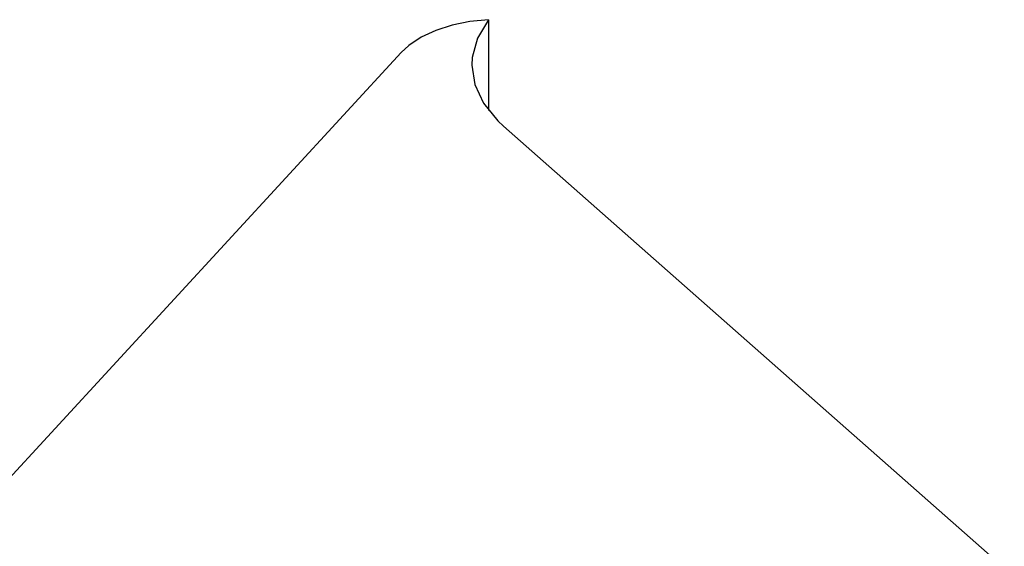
# Model space of a CAD drawing. Header units: inches. Extents: x 3 to 289, y 4 to 291.
# Tile 549 of 634: x 181.297 to 181.755, y 137.041 to 137.286. Entities that reach past the tile are written whole.
import ezdxf

# ---------------------------------------------------------------- set-up
doc = ezdxf.new("R2010")
doc.units = ezdxf.units.IN
doc.header["$LTSCALE"] = 0.5
doc.header["$MEASUREMENT"] = 0
doc.layers.add('DBU', color=7, linetype='Continuous')

msp = doc.modelspace()

# ---------------------------------------------------------------- linework, layer by layer
at = {"layer": 'DBU', "color": 30, "linetype": 'Continuous'}
for p, q in [((181.50615, 137.28544), (181.49788, 137.28377)), ((181.5148, 137.28626), (181.50615, 137.28544)), ((181.5148, 137.28626), (181.50969, 137.27769)), ((181.5148, 137.28626), (181.5148, 137.24399)), ((181.49024, 137.2813), (181.48346, 137.2781)), ((181.49788, 137.28377), (181.49024, 137.2813)), ((181.48346, 137.2781), (181.47774, 137.27426)), ((181.50969, 137.27769), (181.50724, 137.26873)), ((181.47774, 137.27426), (181.47417, 137.27094)), ((181.47417, 137.27094), (181.26153, 137.04005)), ((181.50724, 137.26873), (181.50702, 137.26512)), ((181.50702, 137.26512), (181.50839, 137.2561)), ((181.50839, 137.2561), (181.51245, 137.24734)), ((181.51245, 137.24734), (181.51909, 137.23913)), ((181.51909, 137.23913), (181.52174, 137.23664)), ((181.52174, 137.23664), (181.7549, 137.03109))]:
    msp.add_line(p, q, dxfattribs=at)

doc.saveas('drawing.dxf')
